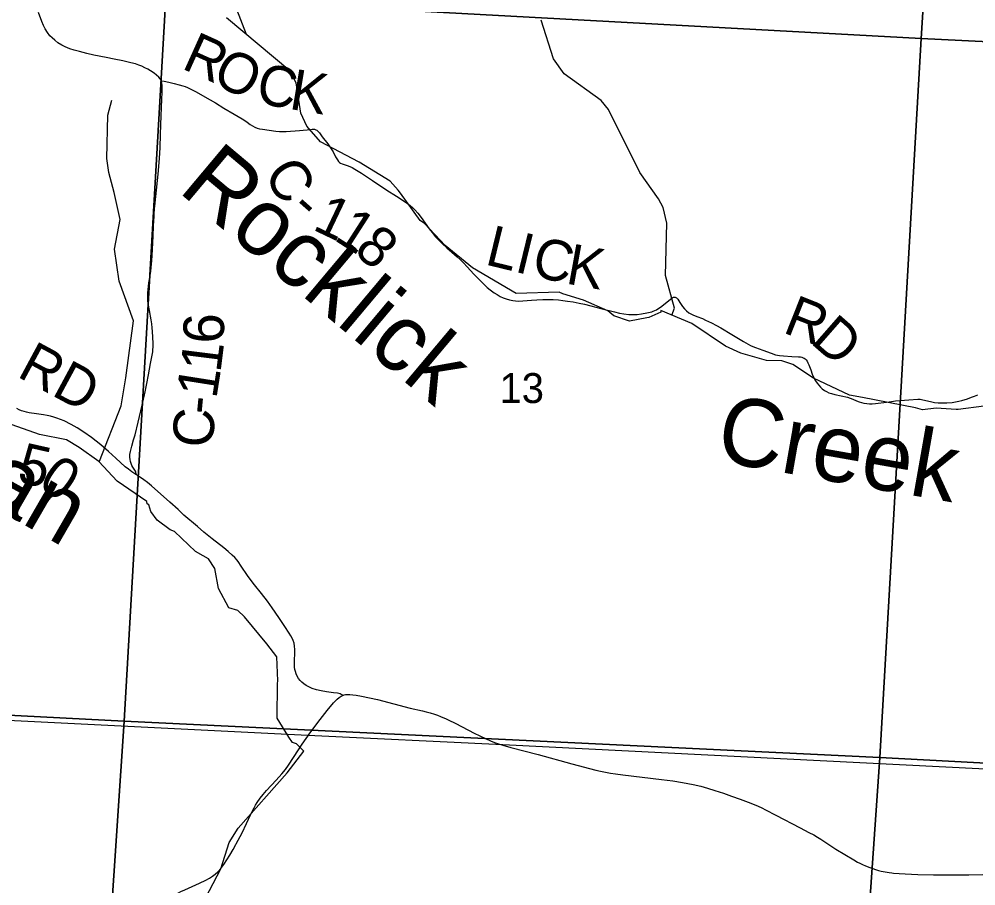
# Model space of a CAD drawing. Extents: x 396.2 to 468.4, y 232.6 to 279.1.
# Drawn here: x 418.195 to 419.533, y 270.146 to 271.358 of the extents above; entities that cross this region are included whole.
import ezdxf

# ---------------------------------------------------------------- set-up
doc = ezdxf.new("R2010")
doc.units = 0
for name, color, linetype in [('Default', 7, 'Continuous'), ('GM_X_County_Road', 7, 'Continuous'), ('GM_X_County_Road_Text', 7, 'Continuous'), ('GM_X_Minor_River', 7, 'Continuous'), ('GM_X_Minor_River_Text', 7, 'Continuous'), ('GM_X_Section', 7, 'Continuous'), ('GM_X_Section_Text', 7, 'Continuous'), ('GM_X_State_Route', 7, 'Continuous'), ('GM_X_Township', 7, 'Continuous')]:
    doc.layers.add(name, color=color, linetype=linetype)

msp = doc.modelspace()

# ---------------------------------------------------------------- linework, layer by layer
at = {"layer": 'Default'}
msp.add_lwpolyline([(420.4241, 270.2645), (419.658, 270.3039), (418.8718, 270.3435), (418.5989, 270.3564), (417.8712, 270.3927), (416.2596, 270.4764), (415.4605, 270.5176), (415.2459, 270.5284), (415.1765, 269.4523), (415.0934, 268.0402), (415.0582, 267.4588), (415.0293, 266.9964)], dxfattribs=at)
at = {"layer": 'GM_X_County_Road'}
for points in [[(418.3593, 270.7211), (418.359, 270.7227), (418.3586, 270.7247), (418.358, 270.7262), (418.3572, 270.7276), (418.3544, 270.7318), (418.3531, 270.734), (418.3518, 270.7369), (418.3509, 270.7397), (418.3504, 270.7427), (418.3501, 270.746), (418.3503, 270.7496), (418.351, 270.7539), (418.3528, 270.761), (418.3553, 270.7699), (418.3574, 270.7771), (418.3618, 270.7949), (418.3675, 270.8184), (418.3717, 270.837), (418.3739, 270.8488), (418.376, 270.8608), (418.379, 270.8768), (418.3813, 270.8885), (418.3822, 270.8933), (418.3824, 270.8962), (418.3826, 270.8994), (418.3826, 270.9052), (418.3818, 270.9214), (418.3813, 270.9268), (418.3808, 270.9323), (418.3799, 270.9378), (418.3775, 270.9509), (418.3756, 270.9608), (418.3753, 270.9648), (418.3751, 270.9683), (418.3751, 270.9716), (418.3754, 270.9756), (418.3757, 270.9802), (418.3762, 270.9847), (418.3768, 270.9894), (418.3777, 270.9943), (418.3794, 271.0056), (418.3801, 271.0111), (418.3805, 271.0158), (418.3809, 271.0203), (418.3816, 271.0362), (418.3826, 271.0554), (418.3833, 271.069), (418.3837, 271.077), (418.3839, 271.0814), (418.3842, 271.0863), (418.3847, 271.0931), (418.3854, 271.1012), (418.3864, 271.1103), (418.3897, 271.1417), (418.3916, 271.1637), (418.3922, 271.1712), (418.3926, 271.1785), (418.3931, 271.1973), (418.394, 271.2231), (418.3948, 271.2467), (418.3952, 271.2556), (418.3955, 271.2624), (418.3954, 271.2659), (418.395, 271.269), (418.394, 271.2722), (418.3924, 271.2747), (418.3906, 271.2771), (418.3876, 271.2802), (418.384, 271.283), (418.3789, 271.2862), (418.3752, 271.2883), (418.3712, 271.2904), (418.367, 271.2924), (418.3625, 271.2941), (418.3578, 271.2957), (418.3516, 271.2974), (418.3403, 271.3), (418.3284, 271.3025), (418.3172, 271.3046), (418.2997, 271.308), (418.29, 271.3102), (418.2795, 271.3129), (418.2724, 271.3148), (418.2661, 271.317), (418.2598, 271.3197), (418.2548, 271.3222), (418.2495, 271.3254), (418.245, 271.3288), (418.2413, 271.3321), (418.2383, 271.3352), (418.2348, 271.3396), (418.2315, 271.3448), (418.2293, 271.3493), (418.2269, 271.355), (418.2224, 271.3679)], [(418.394, 271.2722), (418.3983, 271.2716), (418.4048, 271.2703), (418.4122, 271.2683), (418.4189, 271.2665), (418.4241, 271.265), (418.4275, 271.264), (418.4307, 271.2628), (418.4334, 271.2616), (418.4365, 271.2601), (418.4431, 271.2566), (418.4548, 271.2499), (418.4698, 271.2413), (418.4818, 271.2338), (418.4962, 271.2253), (418.5074, 271.2189), (418.5111, 271.2166), (418.5144, 271.2144), (418.5186, 271.2112), (418.5216, 271.2091), (418.5248, 271.2073), (418.5284, 271.206), (418.5316, 271.2052), (418.5355, 271.2044), (418.5544, 271.2019), (418.5595, 271.2014), (418.5646, 271.2011), (418.5689, 271.2013), (418.5873, 271.2027), (418.6032, 271.2041), (418.6052, 271.2043), (418.607, 271.2044), (418.6086, 271.2043), (418.6103, 271.2038), (418.6117, 271.203), (418.6129, 271.2019), (418.6152, 271.1993), (418.6192, 271.194), (418.6269, 271.1839), (418.6289, 271.1812), (418.6309, 271.1782), (418.6327, 271.1755), (418.6343, 271.1726), (418.6378, 271.1658), (418.6404, 271.1615), (418.6418, 271.1594), (418.6433, 271.1581), (418.6449, 271.1571), (418.6472, 271.156), (418.6543, 271.1536), (418.6577, 271.1523), (418.6611, 271.1507), (418.6648, 271.1486), (418.6739, 271.1428), (418.6893, 271.1329), (418.7094, 271.1193), (418.723, 271.1106), (418.731, 271.1057), (418.7358, 271.1025), (418.7396, 271.0999), (418.7427, 271.0974), (418.7456, 271.0949), (418.7486, 271.0919), (418.7529, 271.087), (418.7575, 271.081), (418.7688, 271.0651), (418.7728, 271.0598), (418.7772, 271.0546), (418.7823, 271.0492), (418.7876, 271.044), (418.7936, 271.0385), (418.8004, 271.0326), (418.808, 271.0261), (418.8123, 271.0222), (418.8168, 271.0177), (418.8218, 271.0121), (418.8311, 271.0015), (418.8409, 270.9917), (418.8501, 270.9832), (418.8543, 270.9798), (418.8595, 270.9758), (418.8637, 270.9732), (418.8683, 270.9707), (418.8725, 270.9688), (418.8767, 270.9672), (418.881, 270.9658), (418.8859, 270.9648), (418.8896, 270.9643), (418.894, 270.9641), (418.8996, 270.9643), (418.9119, 270.9654), (418.9196, 270.966), (418.9276, 270.9663), (418.9348, 270.9664), (418.9422, 270.9661), (418.9497, 270.9656), (418.9557, 270.9649), (418.9622, 270.9641), (418.97, 270.9628), (418.9785, 270.9612), (418.986, 270.9596), (418.9947, 270.9574), (419.0088, 270.9537), (419.0281, 270.9489), (419.035, 270.9474), (419.0412, 270.9463), (419.048, 270.9455), (419.054, 270.9453), (419.0598, 270.9455), (419.066, 270.9462), (419.0734, 270.9475), (419.0801, 270.9492), (419.0823, 270.9499), (419.0846, 270.9508), (419.0868, 270.9519), (419.0887, 270.9531), (419.0923, 270.9555), (419.1013, 270.9627), (419.1085, 270.9685), (419.1094, 270.969), (419.1105, 270.9694), (419.1116, 270.9696), (419.1127, 270.9696), (419.1138, 270.9692), (419.1149, 270.9686), (419.1157, 270.9679), (419.1166, 270.9667), (419.1193, 270.9622), (419.1231, 270.9565), (419.1259, 270.9531), (419.1286, 270.9505), (419.1321, 270.9478), (419.1348, 270.9462), (419.1376, 270.9448), (419.1434, 270.9425), (419.1509, 270.9396), (419.1555, 270.9376), (419.1638, 270.9335), (419.1706, 270.93), (419.1769, 270.9265), (419.1922, 270.9175), (419.2086, 270.9074), (419.2149, 270.9038), (419.2182, 270.902), (419.2215, 270.9005), (419.2254, 270.899), (419.2356, 270.8953), (419.2472, 270.8911), (419.2532, 270.8891), (419.2558, 270.8885), (419.2587, 270.888), (419.2643, 270.8873), (419.2761, 270.8867), (419.2854, 270.8862), (419.2884, 270.8859), (419.2902, 270.8855), (419.2918, 270.8849), (419.2933, 270.8842), (419.2949, 270.8831), (419.2962, 270.8817), (419.2975, 270.8799), (419.2986, 270.8777), (419.2998, 270.8749), (419.3024, 270.8678), (419.3045, 270.8619), (419.3067, 270.8566), (419.309, 270.8524), (419.3113, 270.8493), (419.3136, 270.8465), (419.316, 270.8438), (419.3187, 270.8412), (419.3217, 270.8391), (419.3244, 270.8374), (419.3279, 270.8359), (419.3316, 270.8346), (419.336, 270.8334), (419.3538, 270.8296), (419.3577, 270.8284), (419.3613, 270.827), (419.3664, 270.8247), (419.3702, 270.8232), (419.3733, 270.8222), (419.3768, 270.8213), (419.3808, 270.8208), (419.3846, 270.8206), (419.3885, 270.8206), (419.3933, 270.8209), (419.4084, 270.8228), (419.4154, 270.8238), (419.4211, 270.8244), (419.4395, 270.826), (419.4524, 270.8268), (419.4557, 270.8267), (419.4593, 270.8262), (419.4699, 270.8236), (419.4758, 270.8224), (419.4805, 270.822), (419.4851, 270.8218), (419.4927, 270.8219), (419.5005, 270.8224), (419.5052, 270.8231), (419.5095, 270.824), (419.5137, 270.8251), (419.5219, 270.8275), (419.5272, 270.8295), (419.5315, 270.8311), (419.5363, 270.8331)], [(418.648, 270.4126), (418.6459, 270.4139), (418.6441, 270.4147), (418.6424, 270.4152), (418.6406, 270.4156), (418.6348, 270.4163), (418.625, 270.4176), (418.6179, 270.4189), (418.6112, 270.4205), (418.6052, 270.4224), (418.6005, 270.4244), (418.5966, 270.4264), (418.5934, 270.4286), (418.5905, 270.4311), (418.5883, 270.4334), (418.586, 270.4364), (418.584, 270.4397), (418.5827, 270.4426), (418.5816, 270.4458), (418.5809, 270.449), (418.5805, 270.4522), (418.5803, 270.4565), (418.5804, 270.4613), (418.5809, 270.4717), (418.5809, 270.4769), (418.5806, 270.4815), (418.5799, 270.4855), (418.5787, 270.4892), (418.5773, 270.4926), (418.5753, 270.4961), (418.5731, 270.4998), (418.5671, 270.5089), (418.5584, 270.5217), (418.5493, 270.5352), (418.5425, 270.5442), (418.5341, 270.555), (418.5244, 270.5672), (418.5155, 270.5789), (418.505, 270.5948), (418.5025, 270.5985), (418.5, 270.6018), (418.4968, 270.6054), (418.4934, 270.6087), (418.4875, 270.6139), (418.4814, 270.6192), (418.4654, 270.6318), (418.4538, 270.6411), (418.4446, 270.6486), (418.4257, 270.6648), (418.4175, 270.6724), (418.406, 270.6828), (418.3803, 270.7058), (418.3748, 270.7104), (418.3697, 270.7143), (418.3637, 270.7183), (418.3593, 270.7211), (418.3586, 270.7216), (418.353, 270.7252), (418.3482, 270.7288), (418.3437, 270.7325), (418.3306, 270.7445), (418.3202, 270.7538), (418.3094, 270.7629), (418.2967, 270.7732), (418.2859, 270.7809), (418.2764, 270.7869), (418.268, 270.7917), (418.2582, 270.7964), (418.2531, 270.7985), (418.2481, 270.8003), (418.2437, 270.8017), (418.2391, 270.8029), (418.2343, 270.804), (418.2295, 270.8049), (418.2196, 270.8063), (418.2091, 270.808), (418.2056, 270.8087), (418.2023, 270.8095), (418.1987, 270.8107), (418.1953, 270.8121), (418.1922, 270.8138)]]:
    msp.add_lwpolyline(points, dxfattribs=at)
at = {"layer": 'GM_X_Minor_River'}
for points in [[(418.5135, 271.3367), (418.4999, 271.372), (418.4807, 271.4076), (418.481, 271.4278), (418.4894, 271.47), (418.4885, 271.4954), (418.4664, 271.5693), (418.4488, 271.6027), (418.4178, 271.6371), (418.3752, 271.6612), (418.3645, 271.6664), (418.337, 271.697), (418.3173, 271.7543), (418.3056, 271.8089), (418.3061, 271.8484)], [(419.5448, 270.8173), (419.5086, 270.8126), (419.5059, 270.8126), (419.4779, 270.8145), (419.4587, 270.8121), (419.4492, 270.8148), (419.3747, 270.8294), (419.3566, 270.8324), (419.3063, 270.8562), (419.2775, 270.8752), (419.262, 270.8805), (419.2408, 270.8812), (419.2045, 270.8914), (419.1834, 270.9012), (419.1361, 270.9326), (419.093, 270.9508), (419.093, 270.9485), (419.076, 270.9412), (419.0733, 270.9408), (419.0491, 270.9358), (419.0272, 270.9434), (419.0189, 270.9506), (418.9848, 270.9653), (418.9557, 270.974), (418.9508, 270.9767), (418.8903, 270.9746), (418.8294, 271.0106), (418.7912, 271.0417), (418.7624, 271.0724), (418.7564, 271.0766), (418.7287, 271.1149), (418.7253, 271.1191), (418.7144, 271.1316), (418.6709, 271.1585), (418.6168, 271.1868), (418.5975, 271.2085), (418.5895, 271.2267), (418.5827, 271.2693), (418.574, 271.2863), (418.4855, 271.36)], [(419.1082, 270.9444), (419.112, 270.9544), (419.0992, 270.9999), (419.1014, 271.0729), (419.0963, 271.0949), (419.0894, 271.107), (419.0634, 271.1437), (419.0196, 271.2319), (419.0093, 271.2444), (418.9578, 271.2817), (418.9429, 271.3029), (418.9254, 271.3568)], [(418.3076, 270.7401), (418.3379, 270.8177), (418.3447, 270.8566), (418.3551, 270.9364), (418.3352, 270.9921), (418.3286, 271.0368), (418.3367, 271.0783), (418.328, 271.1158), (418.3209, 271.1441), (418.3177, 271.1636), (418.3195, 271.2243), (418.3247, 271.245)], [(418.2793, 270.7592), (418.2615, 270.7698), (418.2237, 270.7776), (418.1469, 270.8044)], [(418.4459, 270.1096), (418.4772, 270.1701), (418.4892, 270.207), (418.5017, 270.2268), (418.57, 270.3041), (418.5935, 270.3346), (418.5832, 270.3448), (418.5776, 270.3467), (418.5723, 270.3543), (418.556, 270.3809), (418.5567, 270.4291), (418.5571, 270.4329), (418.5559, 270.4664), (418.5419, 270.4846), (418.5105, 270.5225), (418.501, 270.5312), (418.4885, 270.535), (418.4741, 270.5623), (418.4688, 270.5901), (418.4601, 270.6034), (418.4526, 270.6079), (418.442, 270.614), (418.4128, 270.642), (418.4064, 270.6443), (418.3882, 270.6575), (418.3795, 270.6697), (418.3769, 270.6792), (418.3742, 270.6803), (418.3738, 270.6837), (418.3326, 270.7121), (418.3069, 270.7395), (418.2793, 270.7592)]]:
    msp.add_lwpolyline(points, dxfattribs=at)
at = {"layer": 'GM_X_Section'}
for points in [[(419.5162, 272.3211), (420.0191, 272.3027), (420.5671, 272.2854), (420.4987, 271.28), (419.4571, 271.3312), (419.4827, 271.7399), (419.5072, 272.1445)], [(418.4305, 271.792), (419.4827, 271.7399), (419.4571, 271.3312), (418.4032, 271.3891)], [(417.365, 271.4443), (418.4006, 271.3893), (418.3421, 270.3767), (417.3152, 270.4295)], [(418.4006, 271.3893), (418.4032, 271.3891), (419.4571, 271.3312), (419.3993, 270.3259), (418.3421, 270.3767)], [(419.4571, 271.3312), (420.4987, 271.28), (420.43, 270.2709), (419.3993, 270.3259)], [(417.3152, 270.4295), (418.3421, 270.3767), (418.2741, 269.3589), (417.2412, 269.4041)], [(418.3421, 270.3767), (419.3993, 270.3259), (419.3283, 269.3066), (418.2741, 269.3589)], [(419.3993, 270.3259), (420.43, 270.2709), (420.3647, 269.2542), (419.3283, 269.3066)]]:
    msp.add_lwpolyline(points, close=True, dxfattribs=at)
at = {"layer": 'GM_X_State_Route'}
for points in [[(418.5991, 270.3558), (418.6018, 270.3596), (418.6163, 270.3787), (418.6263, 270.3915), (418.6352, 270.4022), (418.6378, 270.405), (418.6401, 270.4073), (418.6429, 270.4096), (418.6455, 270.4114), (418.648, 270.4126)], [(418.648, 270.4126), (418.6498, 270.4133), (418.6519, 270.4137), (418.6539, 270.4139), (418.6559, 270.4139), (418.6579, 270.4138), (418.6618, 270.4134), (418.6667, 270.4127), (418.6741, 270.4115), (418.6965, 270.4067), (418.7422, 270.3949), (418.7593, 270.3911), (418.7646, 270.3897), (418.77, 270.3883), (418.7761, 270.3863), (418.7806, 270.3848), (418.7844, 270.3833), (418.7925, 270.3798), (418.7953, 270.3784), (418.8059, 270.3733), (418.8319, 270.36), (418.8557, 270.3488), (418.8616, 270.3463), (418.8656, 270.3448), (418.872, 270.343)], [(418.4985, 270.2041), (418.499, 270.205), (418.5071, 270.2203), (418.5194, 270.2466), (418.5217, 270.2511), (418.5239, 270.2555), (418.5259, 270.2589), (418.5284, 270.2628), (418.5326, 270.2689), (418.5364, 270.2738), (418.5413, 270.2794), (418.5548, 270.2939), (418.5627, 270.3028), (418.5678, 270.3091), (418.5721, 270.3152), (418.5859, 270.3367), (418.5901, 270.3429), (418.5943, 270.349), (418.5991, 270.3558)], [(418.872, 270.343), (418.8829, 270.3399), (418.9212, 270.3299), (418.9685, 270.317), (419.0017, 270.3082), (419.0085, 270.3066), (419.0155, 270.3052), (419.0224, 270.3039), (419.0293, 270.3027), (419.0395, 270.3014), (419.0937, 270.295), (419.1097, 270.293), (419.1231, 270.2909), (419.138, 270.2881), (419.1486, 270.2856), (419.1582, 270.2828), (419.1682, 270.2797), (419.1805, 270.2757), (419.1918, 270.2719), (419.2037, 270.2677), (419.2149, 270.2633), (419.2235, 270.2599), (419.2291, 270.2575), (419.2341, 270.2552), (419.2394, 270.2526), (419.2539, 270.2449), (419.2875, 270.2273), (419.2999, 270.221), (419.3067, 270.2175), (419.3119, 270.2144), (419.3167, 270.2114), (419.322, 270.208), (419.3377, 270.1977), (419.3626, 270.1826), (419.3679, 270.1796), (419.3711, 270.178), (419.3749, 270.1761), (419.3792, 270.1741), (419.3853, 270.1717), (419.3893, 270.1703), (419.3933, 270.169), (419.3974, 270.1678), (419.4011, 270.1669), (419.404, 270.1662), (419.4066, 270.1657), (419.4094, 270.1653), (419.4122, 270.1648), (419.4158, 270.1643), (419.4184, 270.1641), (419.4261, 270.1636), (419.4348, 270.163), (419.4525, 270.1621), (419.474, 270.1618), (419.5235, 270.1616), (419.5626, 270.1627)], [(418.3895, 270.1035), (418.3955, 270.1131), (418.3991, 270.1185), (418.4019, 270.1223), (418.4043, 270.1253), (418.4072, 270.1285), (418.4109, 270.1317), (418.4146, 270.1345), (418.418, 270.1366), (418.4216, 270.1385), (418.4269, 270.1409), (418.4474, 270.15), (418.4564, 270.1542), (418.4613, 270.157), (418.4655, 270.1598), (418.4695, 270.1628), (418.4732, 270.166), (418.4774, 270.1705), (418.4817, 270.1763), (418.4899, 270.1892), (418.4945, 270.1971), (418.4985, 270.2041)]]:
    msp.add_lwpolyline(points, dxfattribs=at)
at = {"layer": 'GM_X_Township'}
msp.add_lwpolyline([(420.4241, 270.2645), (419.658, 270.3039), (418.8718, 270.3435), (418.5989, 270.3564), (417.8712, 270.3927)], dxfattribs=at)

# ---------------------------------------------------------------- texts
at = {"layer": 'GM_X_County_Road_Text'}
for s, height, rotation, p in [('R', 0.0568, 335.7221, (418.4209, 271.2901)), ('O', 0.0568, 332.0338, (418.4626, 271.2713)), ('C', 0.0568, 349.6234, (418.5247, 271.2416)), ('K', 0.0568, 350.4358, (418.5715, 271.2331)), ('C', 0.0568, 303.6154, (418.5357, 271.1408)), ('1', 0.0568, 334.5372, (418.604, 271.0649)), ('-', 0.0568, 318.5246, (418.5721, 271.0898)), ('1', 0.0568, 327.2301, (418.6339, 271.0507)), ('8', 0.0568, 318.2232, (418.6615, 271.0332)), ('L', 0.0568, 346.3286, (418.8453, 271.0157)), ('I', 0.0568, 346.3273, (418.8866, 271.0056)), ('C', 0.0568, 347.0681, (418.91, 270.9999)), ('K', 0.0568, 349.7534, (418.9584, 270.9889)), ('R', 0.0568, 338.3562, (419.2618, 270.9208)), ('6', 0.0568, 89.1677, (418.4816, 270.9045)), ('D', 0.0568, 318.7764, (419.3009, 270.9062)), ('RD', 0.05682, 331.6659, (418.1906, 270.8594)), ('1', 0.0568, 82.8945, (418.4768, 270.863)), ('1', 0.0568, 81.0335, (418.471, 270.8264)), ('-', 0.0568, 84.6766, (418.469, 270.8041)), ('C', 0.0568, 86.3678, (418.4661, 270.758)), ('5', 0.0568, 347.4153, (418.1906, 270.7112)), ('0', 0.0568, 325.0216, (418.2194, 270.7059))]:
    msp.add_text(s, height=height, rotation=rotation, dxfattribs=at).set_placement(p)
at = {"layer": 'GM_X_Minor_River_Text'}
for s, rotation, p in [('Rocklick', 319.9998, (418.4159, 271.1182)), ('Indian', 330.0018, (417.9584, 270.7919)), ('Creek', 349.9986, (419.1674, 270.7412))]:
    msp.add_text(s, height=0.0947, rotation=rotation, dxfattribs=at).set_placement(p)
at = {"layer": 'GM_X_Section_Text'}
msp.add_text('13', height=0.04186, rotation=0, dxfattribs=at).set_placement((418.8671, 270.8215))

doc.saveas('drawing.dxf')
